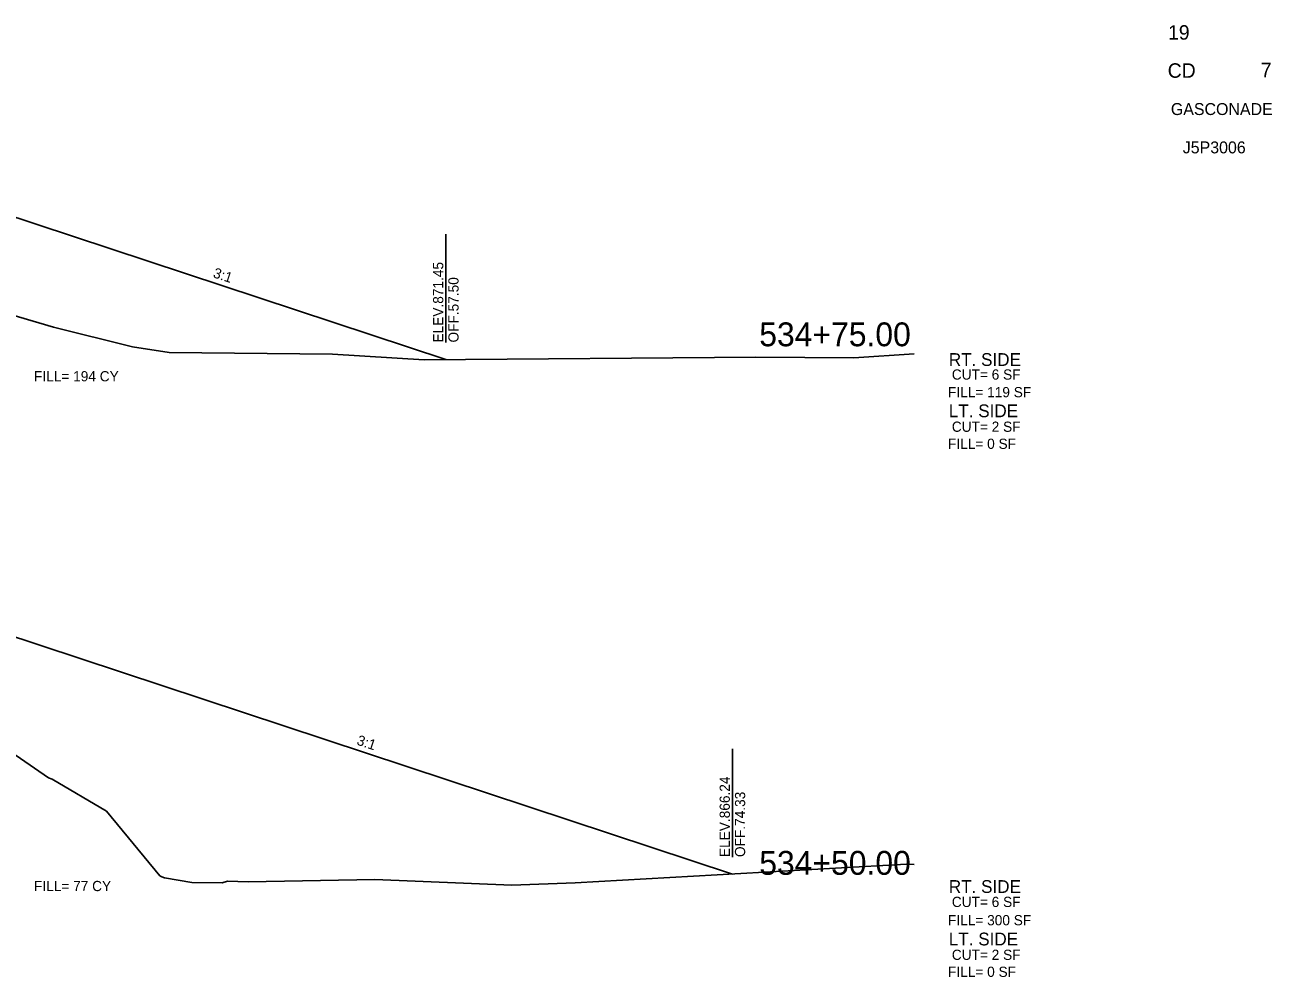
# Model space of a CAD drawing. Extents: x -4 to 359, y 0 to 1436.
# Drawn here: x 80.9 to 154.2, y 930.2 to 986.1 of the extents above; entities that cross this region are included whole.
import ezdxf

# ---------------------------------------------------------------- set-up
doc = ezdxf.new("R2010")
doc.units = 0
for name, color, linetype in [('Common-Title block info', 7, 'Continuous'), ('XS-Existing surface-ground', 7, 'Continuous'), ('XS-Proposed surface-ground', 7, 'Continuous'), ('XS-Text-ditch slope', 7, 'Continuous'), ('XS-Text-earthwork labels', 7, 'Continuous'), ('XS-Text-offset label', 7, 'Continuous'), ('XS-Text-profile report', 7, 'Continuous'), ('XS-Text-tie elevation', 7, 'Continuous'), ('XS-Text-tie offset', 7, 'Continuous')]:
    doc.layers.add(name, color=color, linetype=linetype)

msp = doc.modelspace()

# ---------------------------------------------------------------- linework, layer by layer
at = {"layer": 'XS-Existing surface-ground'}
for p, q in [((79.323, 969.283), (82.59, 968.317)), ((82.59, 968.317), (87.225, 967.175)), ((87.225, 967.175), (89.386, 966.826)), ((89.386, 966.826), (98.976, 966.731)), ((98.976, 966.731), (104.367, 966.411)), ((129.596, 966.519), (133.13, 966.749)), ((104.367, 966.411), (123.84, 966.551)), ((123.84, 966.551), (129.596, 966.519)), ((75.298, 946.69), (82.305, 941.865)), ((82.305, 941.865), (82.51, 941.795)), ((82.51, 941.795), (85.699, 939.902)), ((85.699, 939.902), (88.833, 936.12)), ((113.235, 935.696), (132.694, 936.793)), ((132.694, 936.793), (133.13, 936.781)), ((88.833, 936.12), (88.957, 936.062)), ((88.957, 936.062), (89.116, 936.004)), ((89.116, 936.004), (90.723, 935.716)), ((90.723, 935.716), (92.499, 935.71)), ((92.499, 935.71), (92.813, 935.809)), ((92.813, 935.809), (94.024, 935.757)), ((94.024, 935.757), (101.459, 935.894)), ((101.459, 935.894), (109.51, 935.575)), ((109.51, 935.575), (113.235, 935.696))]:
    msp.add_line(p, q, dxfattribs=at)
at = {"layer": 'XS-Proposed surface-ground'}
for points in [[(79.362, 975.089), (105.633, 966.42)], [(79.398, 950.427), (122.462, 936.216)]]:
    msp.add_lwpolyline(points, dxfattribs=at)
at = {"layer": 'XS-Text-tie offset'}
for p, q in [((105.633, 967.42), (105.633, 973.772)), ((122.462, 937.216), (122.462, 943.566))]:
    msp.add_line(p, q, dxfattribs=at)

# ---------------------------------------------------------------- texts
at = {"layer": 'Common-Title block info'}
for s, height, p in [('19', 0.85, (148.047, 985.199)), ('CD', 0.85, (148.025, 982.961)), ('7', 0.85, (153.492, 982.988)), ('GASCONADE', 0.7, (148.211, 980.774)), ('J5P3006', 0.7, (148.909, 978.524))]:
    msp.add_text(s, height=height, dxfattribs=at).set_placement(p)
at = {"layer": 'XS-Text-ditch slope'}
for p in [(91.926, 971.259), (100.359, 943.826)]:
    msp.add_text('3:1', height=0.6, rotation=341.73711, dxfattribs=at).set_placement(p)
at = {"layer": 'XS-Text-earthwork labels'}
for s, height, p in [('RT. SIDE', 0.75, (135.171, 966.045)), ('FILL= 194 CY           ', 0.6, (81.452, 965.14)), (' CUT= 6 SF           ', 0.6, (135.125, 965.242)), ('FILL= 119 SF           ', 0.6, (135.125, 964.206)), ('LT. SIDE', 0.75, (135.171, 963.035)), (' CUT= 2 SF           ', 0.6, (135.125, 962.178)), ('FILL= 0 SF           ', 0.6, (135.125, 961.176)), ('FILL= 77 CY           ', 0.6, (81.452, 935.216)), ('RT. SIDE', 0.75, (135.171, 935.11)), (' CUT= 6 SF           ', 0.6, (135.125, 934.284)), ('FILL= 300 SF           ', 0.6, (135.125, 933.21)), ('LT. SIDE', 0.75, (135.171, 932.029)), (' CUT= 2 SF           ', 0.6, (135.125, 931.178)), ('FILL= 0 SF           ', 0.6, (135.125, 930.181))]:
    msp.add_text(s, height=height, dxfattribs=at).set_placement(p)
at = {"layer": 'XS-Text-offset label'}
for s, p in [('           534+75.00           ', (118.317, 967.2)), ('           534+50.00           ', (118.317, 936.174))]:
    msp.add_text(s, height=1.4, dxfattribs=at).set_placement(p)
at = {"layer": 'XS-Text-profile report'}
for s, p in [('Rt_Agg_Layer_1_B13', (82.842, 973.935)), ('Fill_Slope_2_B1', (105.621, 966.419)), ('Rt_Agg_Layer_1_B13', (82.878, 949.273)), ('Fill_Slope_2_B1', (122.45, 936.215))]:
    msp.add_text(s, height=0.00167, dxfattribs=at).set_placement(p)
at = {"layer": 'XS-Text-tie elevation'}
for s, p in [('ELEV.871.45', (105.483, 967.42)), ('OFF.57.50', (106.383, 967.42)), ('ELEV.866.24', (122.312, 937.216)), ('OFF.74.33', (123.212, 937.216))]:
    msp.add_text(s, height=0.6, rotation=90, dxfattribs=at).set_placement(p)

doc.saveas('drawing.dxf')
